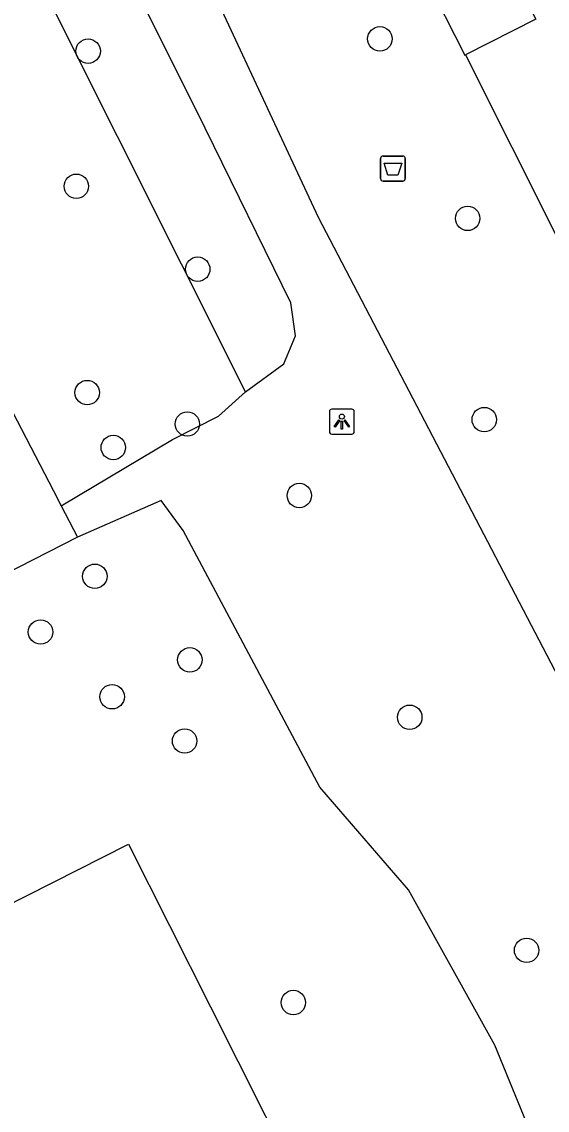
# Model space of a CAD drawing. Extents: x 162722 to 165099, y 384721 to 386283.
# Drawn here: x 163798.08 to 163819.1, y 384995.86 to 385039.4 of the extents above; entities that cross this region are included whole.
import ezdxf

# ---------------------------------------------------------------- set-up
doc = ezdxf.new("R2010")
doc.units = 0
for name, color, linetype in [('IMGEO_Afvalbak', 7, 'Continuous'), ('IMGEO_Boom', 7, 'Continuous'), ('IMGEO_Groenvoorziening', 7, 'Continuous'), ('IMGEO_Lichtpunt', 7, 'Continuous'), ('IMGEO_Pand', 7, 'Continuous'), ('IMGEO_Rijbaan_lokaal_open', 7, 'Continuous')]:
    doc.layers.add(name, color=color, linetype=linetype)

msp = doc.modelspace()

# ---------------------------------------------------------------- linework, layer by layer
at = {"layer": 'IMGEO_Afvalbak'}
for p, q in [((163812.431, 385033.123), (163812.431, 385033.923)), ((163812.431, 385033.923), (163812.431, 385033.123)), ((163812.531, 385034.023), (163813.321, 385034.023)), ((163813.321, 385034.023), (163812.531, 385034.023)), ((163813.421, 385033.923), (163813.421, 385033.123)), ((163813.421, 385033.123), (163813.421, 385033.923)), ((163813.321, 385033.023), (163812.531, 385033.023)), ((163812.531, 385033.023), (163813.321, 385033.023))]:
    msp.add_line(p, q, dxfattribs=at)
msp.add_lwpolyline([(163812.574, 385033.737), (163813.278, 385033.737), (163813.129, 385033.267), (163812.723, 385033.267), (163812.574, 385033.737)], dxfattribs=at)
for centre, start, end in [((163812.531, 385033.923), 90, 180), ((163812.531, 385033.923), 90, 180), ((163813.321, 385033.923), 0, 90), ((163813.321, 385033.923), 360, 90), ((163812.531, 385033.123), 180, 270), ((163812.531, 385033.123), 180, 270), ((163813.321, 385033.123), 270, 0), ((163813.321, 385033.123), 270, 0)]:
    msp.add_arc(centre, 0.1, start, end, dxfattribs=at)
at = {"layer": 'IMGEO_Boom'}
for centre in [(163812.405, 385038.713), (163800.734, 385038.222), (163800.261, 385032.816), (163815.917, 385031.534), (163805.118, 385029.501), (163800.696, 385024.566), (163804.702, 385023.309), (163816.582, 385023.484), (163801.74, 385022.369), (163809.182, 385020.449), (163801.001, 385017.219), (163798.83, 385014.99), (163804.803, 385013.876), (163801.694, 385012.4), (163813.6, 385011.58), (163804.593, 385010.631), (163818.275, 385002.259), (163808.943, 385000.17)]:
    msp.add_circle(centre, 0.489, dxfattribs=at)
at = {"layer": 'IMGEO_Groenvoorziening'}
for points in [[(163807.026, 385024.596), (163794.209, 385050.139), (163792.881, 385051.428), (163791.535, 385054.401), (163791.359, 385057.157), (163779.162, 385082.093), (163778.131, 385085.393), (163776.799, 385086.81)], [(163807.026, 385024.596), (163808.566, 385025.713), (163809.035, 385026.84), (163808.847, 385028.154), (163805.421, 385035.138), (163798.727, 385048.566), (163793.575, 385058.788), (163790.143, 385065.128), (163788.181, 385067.57), (163786.027, 385073.647), (163785.482, 385074.719), (163784.543, 385076.561), (163782.934, 385079.72), (163780.143, 385084.723), (163778.682, 385086.223), (163777.874, 385086.761), (163776.799, 385086.81)], [(163807.737, 385056.76), (163805.936, 385055.672), (163804.901, 385054.618), (163803.731, 385053.009), (163802.886, 385051.473), (163802.735, 385048.896), (163804.058, 385044.204), (163809.943, 385031.579), (163824.283, 385004.106), (163825.024, 385002.809), (163826.54, 385002.113), (163828.577, 385002.032), (163830.475, 385002.5), (163833.567, 385004.119)], [(163815.835, 385038.073), (163832.532, 385004.815), (163833.069, 385005.08)], [(163799.657, 385020.033), (163804.115, 385022.684), (163805.95, 385023.625), (163807.026, 385024.596)], [(163821.501, 384989.907), (163821.467, 384989.96), (163818.75, 384994.205), (163817.003, 384998.463), (163813.545, 385004.677), (163810.006, 385008.789), (163804.532, 385019.055), (163803.653, 385020.249), (163800.305, 385018.786)], [(163792.25, 385001.396), (163802.343, 385006.509), (163805.625, 385000), (163810.019, 384991.283), (163815.938, 384979.592), (163818.047, 384980.633), (163823.424, 384970.076), (163821.324, 384968.955), (163837.132, 384937.732), (163844.43, 384923.507)]]:
    msp.add_lwpolyline(points, dxfattribs=at)
at = {"layer": 'IMGEO_Lichtpunt'}
for p, q in [((163810.385, 385023.808), (163810.385, 385023.001)), ((163810.385, 385023.808), (163810.385, 385023.001)), ((163811.287, 385023.903), (163810.479, 385023.903)), ((163811.287, 385023.903), (163810.479, 385023.903)), ((163811.381, 385023.001), (163811.381, 385023.808)), ((163811.381, 385023.001), (163811.381, 385023.808)), ((163810.479, 385022.907), (163811.287, 385022.907)), ((163810.479, 385022.907), (163811.287, 385022.907))]:
    msp.add_line(p, q, dxfattribs=at)
for points in [[(163810.759, 385023.472), (163810.798, 385023.444), (163810.61, 385023.182), (163810.572, 385023.209), (163810.759, 385023.472)], [(163810.861, 385023.424), (163810.908, 385023.424), (163810.908, 385023.102), (163810.861, 385023.102), (163810.861, 385023.424)], [(163810.971, 385023.444), (163811.009, 385023.471), (163811.196, 385023.209), (163811.157, 385023.181), (163810.971, 385023.444)]]:
    msp.add_lwpolyline(points, dxfattribs=at)
msp.add_circle((163810.884, 385023.606), 0.0994, dxfattribs=at)
for centre, start, end in [((163810.479, 385023.808), 90, 180), ((163810.479, 385023.808), 90, 180), ((163811.287, 385023.808), 0, 90), ((163811.287, 385023.808), 0, 90), ((163810.479, 385023.001), 180, 270), ((163810.479, 385023.001), 180, 270), ((163811.287, 385023.001), 270, 0), ((163811.287, 385023.001), 270, 360)]:
    msp.add_arc(centre, 0.0946, start, end, dxfattribs=at)
at = {"layer": 'IMGEO_Pand'}
for points in [[(163810.667, 385048.365), (163810.595, 385048.328), (163811.049, 385047.435), (163815.81, 385038.06), (163815.835, 385038.073)], [(163818.036, 385040.692), (163818.642, 385039.498), (163815.835, 385038.073)]]:
    msp.add_lwpolyline(points, dxfattribs=at)
at = {"layer": 'IMGEO_Rijbaan_lokaal_open'}
for points in [[(163796.607, 385025.906), (163799.345, 385020.634), (163799.657, 385020.033)], [(163799.657, 385020.033), (163800.305, 385018.786)], [(163800.305, 385018.786), (163787.306, 385012.139)]]:
    msp.add_lwpolyline(points, dxfattribs=at)

doc.saveas('drawing.dxf')
